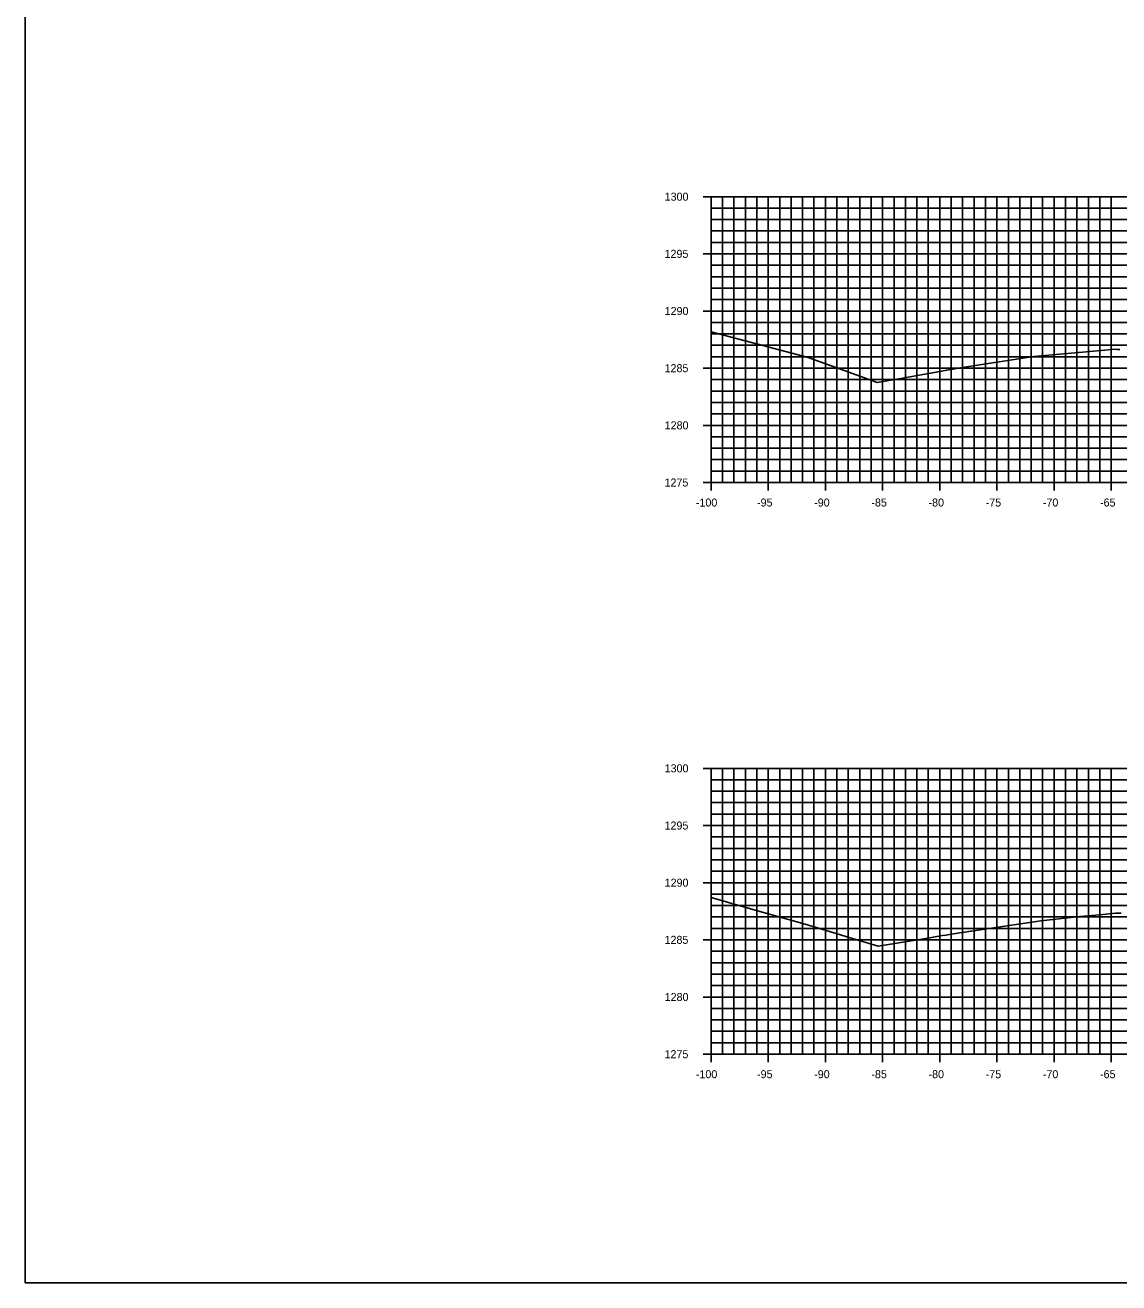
# Model space of a CAD drawing. Extents: x 674939 to 678919, y 750652 to 765176.
# Drawn here: x 678578.5 to 678674.2, y 758512.6 to 758622.6 of the extents above; entities that cross this region are included whole.
import ezdxf

# ---------------------------------------------------------------- set-up
doc = ezdxf.new("R2010")
doc.units = 0
for name, color, linetype in [('Level 10', 7, 'Continuous'), ('Level 20', 7, 'Continuous'), ('Level 4', 7, 'Continuous'), ('Level 8', 7, 'Continuous'), ('Level 9', 7, 'Continuous')]:
    doc.layers.add(name, color=color, linetype=linetype)

msp = doc.modelspace()

# ---------------------------------------------------------------- linework, layer by layer
at = {"layer": 'Level 10'}
for points in [[(678638.53, 758595.74), (678647.01, 758593.48), (678652.26, 758591.6), (678653.05, 758591.3), (678655.13, 758591.66), (678657.22, 758592.02), (678657.9, 758592.14), (678659.15, 758592.38), (678660.71, 758592.63), (678666.75, 758593.58), (678673.28, 758594.14), (678673.9, 758594.2), (678674.04, 758594.19), (678674.29, 758594.18)], [(678638.53, 758546.25), (678640.04, 758545.82), (678642.4, 758545.15), (678646.77, 758543.92), (678649.19, 758543.19), (678650.62, 758542.76), (678653.13, 758542), (678657.31, 758542.68), (678658.77, 758542.92), (678659.09, 758542.97), (678659.21, 758542.99), (678659.55, 758543.05), (678659.92, 758543.1), (678667.37, 758544.22), (678670.78, 758544.58), (678672.54, 758544.74), (678673.89, 758544.88), (678673.97, 758544.87), (678674.1, 758544.87), (678674.4, 758544.89)]]:
    msp.add_lwpolyline(points, dxfattribs=at)
at = {"layer": 'Level 20'}
for p, q in [((678638.53, 758607.55), (678838.53, 758607.55)), ((678638.53, 758582.55), (678638.53, 758607.55)), ((678639.53, 758582.55), (678639.53, 758607.55)), ((678640.53, 758582.55), (678640.53, 758607.55)), ((678641.53, 758582.55), (678641.53, 758607.55)), ((678642.53, 758582.55), (678642.53, 758607.55)), ((678643.53, 758582.55), (678643.53, 758607.55)), ((678644.53, 758582.55), (678644.53, 758607.55)), ((678645.53, 758582.55), (678645.53, 758607.55)), ((678646.53, 758582.55), (678646.53, 758607.55)), ((678647.53, 758582.55), (678647.53, 758607.55)), ((678648.53, 758582.55), (678648.53, 758607.55)), ((678649.53, 758582.55), (678649.53, 758607.55)), ((678650.53, 758582.55), (678650.53, 758607.55)), ((678651.53, 758582.55), (678651.53, 758607.55)), ((678652.53, 758582.55), (678652.53, 758607.55)), ((678653.53, 758582.55), (678653.53, 758607.55)), ((678654.53, 758582.55), (678654.53, 758607.55)), ((678655.53, 758582.55), (678655.53, 758607.55)), ((678656.53, 758582.55), (678656.53, 758607.55)), ((678657.53, 758582.55), (678657.53, 758607.55)), ((678658.53, 758582.55), (678658.53, 758607.55)), ((678659.53, 758582.55), (678659.53, 758607.55)), ((678660.53, 758582.55), (678660.53, 758607.55)), ((678661.53, 758582.55), (678661.53, 758607.55)), ((678662.53, 758582.55), (678662.53, 758607.55)), ((678663.53, 758582.55), (678663.53, 758607.55)), ((678664.53, 758582.55), (678664.53, 758607.55)), ((678665.53, 758582.55), (678665.53, 758607.55)), ((678666.53, 758582.55), (678666.53, 758607.55)), ((678667.53, 758582.55), (678667.53, 758607.55)), ((678668.53, 758582.55), (678668.53, 758607.55)), ((678669.53, 758582.55), (678669.53, 758607.55)), ((678670.53, 758582.55), (678670.53, 758607.55)), ((678671.53, 758582.55), (678671.53, 758607.55)), ((678672.53, 758582.55), (678672.53, 758607.55)), ((678673.53, 758582.55), (678673.53, 758607.55)), ((678638.53, 758606.55), (678838.53, 758606.55)), ((678638.53, 758605.55), (678838.53, 758605.55)), ((678638.53, 758604.55), (678838.53, 758604.55)), ((678638.53, 758603.55), (678838.53, 758603.55)), ((678638.53, 758602.55), (678838.53, 758602.55)), ((678638.53, 758601.55), (678838.53, 758601.55)), ((678638.53, 758600.55), (678838.53, 758600.55)), ((678638.53, 758599.55), (678838.53, 758599.55)), ((678638.53, 758598.55), (678838.53, 758598.55)), ((678638.53, 758597.55), (678838.53, 758597.55)), ((678638.53, 758596.55), (678838.53, 758596.55)), ((678638.53, 758595.55), (678838.53, 758595.55)), ((678638.53, 758594.55), (678838.53, 758594.55)), ((678638.53, 758593.55), (678838.53, 758593.55)), ((678638.53, 758592.55), (678838.53, 758592.55)), ((678638.53, 758591.55), (678838.53, 758591.55)), ((678638.53, 758590.55), (678838.53, 758590.55)), ((678638.53, 758589.55), (678838.53, 758589.55)), ((678638.53, 758588.55), (678838.53, 758588.55)), ((678638.53, 758587.55), (678838.53, 758587.55)), ((678638.53, 758586.55), (678838.53, 758586.55)), ((678638.53, 758585.55), (678838.53, 758585.55)), ((678638.53, 758584.55), (678838.53, 758584.55)), ((678638.53, 758583.55), (678838.53, 758583.55)), ((678638.53, 758582.55), (678838.53, 758582.55)), ((678638.53, 758557.55), (678838.53, 758557.55)), ((678638.53, 758532.55), (678638.53, 758557.55)), ((678639.53, 758532.55), (678639.53, 758557.55)), ((678640.53, 758532.55), (678640.53, 758557.55)), ((678641.53, 758532.55), (678641.53, 758557.55)), ((678642.53, 758532.55), (678642.53, 758557.55)), ((678643.53, 758532.55), (678643.53, 758557.55)), ((678644.53, 758532.55), (678644.53, 758557.55)), ((678645.53, 758532.55), (678645.53, 758557.55)), ((678646.53, 758532.55), (678646.53, 758557.55)), ((678647.53, 758532.55), (678647.53, 758557.55)), ((678648.53, 758532.55), (678648.53, 758557.55)), ((678649.53, 758532.55), (678649.53, 758557.55)), ((678650.53, 758532.55), (678650.53, 758557.55)), ((678651.53, 758532.55), (678651.53, 758557.55)), ((678652.53, 758532.55), (678652.53, 758557.55)), ((678653.53, 758532.55), (678653.53, 758557.55)), ((678654.53, 758532.55), (678654.53, 758557.55)), ((678655.53, 758532.55), (678655.53, 758557.55)), ((678656.53, 758532.55), (678656.53, 758557.55)), ((678657.53, 758532.55), (678657.53, 758557.55)), ((678658.53, 758532.55), (678658.53, 758557.55)), ((678659.53, 758532.55), (678659.53, 758557.55)), ((678660.53, 758532.55), (678660.53, 758557.55)), ((678661.53, 758532.55), (678661.53, 758557.55)), ((678662.53, 758532.55), (678662.53, 758557.55)), ((678663.53, 758532.55), (678663.53, 758557.55)), ((678664.53, 758532.55), (678664.53, 758557.55)), ((678665.53, 758532.55), (678665.53, 758557.55)), ((678666.53, 758532.55), (678666.53, 758557.55)), ((678667.53, 758532.55), (678667.53, 758557.55)), ((678668.53, 758532.55), (678668.53, 758557.55)), ((678669.53, 758532.55), (678669.53, 758557.55)), ((678670.53, 758532.55), (678670.53, 758557.55)), ((678671.53, 758532.55), (678671.53, 758557.55)), ((678672.53, 758532.55), (678672.53, 758557.55)), ((678673.53, 758532.55), (678673.53, 758557.55)), ((678638.53, 758556.55), (678838.53, 758556.55)), ((678638.53, 758555.55), (678838.53, 758555.55)), ((678638.53, 758554.55), (678838.53, 758554.55)), ((678638.53, 758553.55), (678838.53, 758553.55)), ((678638.53, 758552.55), (678838.53, 758552.55)), ((678638.53, 758551.55), (678838.53, 758551.55)), ((678638.53, 758550.55), (678838.53, 758550.55)), ((678638.53, 758549.55), (678838.53, 758549.55)), ((678638.53, 758548.55), (678838.53, 758548.55)), ((678638.53, 758547.55), (678838.53, 758547.55)), ((678638.53, 758546.55), (678838.53, 758546.55)), ((678638.53, 758545.55), (678838.53, 758545.55)), ((678638.53, 758544.55), (678838.53, 758544.55)), ((678638.53, 758543.55), (678838.53, 758543.55)), ((678638.53, 758542.55), (678838.53, 758542.55)), ((678638.53, 758541.55), (678838.53, 758541.55)), ((678638.53, 758540.55), (678838.53, 758540.55)), ((678638.53, 758539.55), (678838.53, 758539.55)), ((678638.53, 758538.55), (678838.53, 758538.55)), ((678638.53, 758537.55), (678838.53, 758537.55)), ((678638.53, 758536.55), (678838.53, 758536.55)), ((678638.53, 758535.55), (678838.53, 758535.55)), ((678638.53, 758534.55), (678838.53, 758534.55)), ((678638.53, 758533.55), (678838.53, 758533.55)), ((678638.53, 758532.55), (678838.53, 758532.55))]:
    msp.add_line(p, q, dxfattribs=at)
at = {"layer": 'Level 4'}
msp.add_lwpolyline([(678578.53, 758512.55), (678918.53, 758512.55), (678918.53, 758732.55), (678578.53, 758732.55)], close=True, dxfattribs=at)
at = {"layer": 'Level 8'}
for p, q in [((678637.83, 758607.55), (678639.23, 758607.55)), ((678638.53, 758582.55), (678638.53, 758607.55)), ((678638.53, 758606.55), (678638.88, 758606.55)), ((678638.53, 758605.55), (678638.88, 758605.55)), ((678638.53, 758604.55), (678638.88, 758604.55)), ((678638.53, 758603.55), (678638.88, 758603.55)), ((678637.83, 758602.55), (678639.23, 758602.55)), ((678638.53, 758601.55), (678638.88, 758601.55)), ((678638.53, 758600.55), (678638.88, 758600.55)), ((678638.53, 758599.55), (678638.88, 758599.55)), ((678638.53, 758598.55), (678638.88, 758598.55)), ((678637.83, 758597.55), (678639.23, 758597.55)), ((678638.53, 758596.55), (678638.88, 758596.55)), ((678638.53, 758595.55), (678638.88, 758595.55)), ((678638.53, 758594.55), (678638.88, 758594.55)), ((678638.53, 758593.55), (678638.88, 758593.55)), ((678637.83, 758592.55), (678639.23, 758592.55)), ((678638.53, 758591.55), (678638.88, 758591.55)), ((678638.53, 758590.55), (678638.88, 758590.55)), ((678638.53, 758589.55), (678638.88, 758589.55)), ((678637.83, 758587.55), (678639.23, 758587.55)), ((678638.53, 758588.55), (678638.88, 758588.55)), ((678638.53, 758586.55), (678638.88, 758586.55)), ((678638.53, 758585.55), (678638.88, 758585.55)), ((678638.53, 758584.55), (678638.88, 758584.55)), ((678638.53, 758583.55), (678638.88, 758583.55)), ((678638.53, 758581.85), (678638.53, 758583.25)), ((678643.53, 758581.85), (678643.53, 758583.25)), ((678648.53, 758581.85), (678648.53, 758583.25)), ((678653.53, 758581.85), (678653.53, 758583.25)), ((678658.53, 758581.85), (678658.53, 758583.25)), ((678663.53, 758581.85), (678663.53, 758583.25)), ((678668.53, 758581.85), (678668.53, 758583.25)), ((678673.53, 758581.85), (678673.53, 758583.25)), ((678637.83, 758582.55), (678639.23, 758582.55)), ((678638.53, 758582.55), (678838.53, 758582.55)), ((678637.83, 758557.55), (678639.23, 758557.55)), ((678638.53, 758532.55), (678638.53, 758557.55)), ((678638.53, 758556.55), (678638.88, 758556.55)), ((678638.53, 758555.55), (678638.88, 758555.55)), ((678638.53, 758554.55), (678638.88, 758554.55)), ((678638.53, 758553.55), (678638.88, 758553.55)), ((678637.83, 758552.55), (678639.23, 758552.55)), ((678638.53, 758551.55), (678638.88, 758551.55)), ((678638.53, 758550.55), (678638.88, 758550.55)), ((678638.53, 758549.55), (678638.88, 758549.55)), ((678638.53, 758548.55), (678638.88, 758548.55)), ((678637.83, 758547.55), (678639.23, 758547.55)), ((678638.53, 758546.55), (678638.88, 758546.55)), ((678638.53, 758545.55), (678638.88, 758545.55)), ((678638.53, 758544.55), (678638.88, 758544.55)), ((678638.53, 758543.55), (678638.88, 758543.55)), ((678637.83, 758542.55), (678639.23, 758542.55)), ((678638.53, 758541.55), (678638.88, 758541.55)), ((678638.53, 758540.55), (678638.88, 758540.55)), ((678638.53, 758539.55), (678638.88, 758539.55)), ((678638.53, 758538.55), (678638.88, 758538.55)), ((678637.83, 758537.55), (678639.23, 758537.55)), ((678638.53, 758536.55), (678638.88, 758536.55)), ((678638.53, 758535.55), (678638.88, 758535.55)), ((678638.53, 758534.55), (678638.88, 758534.55)), ((678637.83, 758532.55), (678639.23, 758532.55)), ((678638.53, 758533.55), (678638.88, 758533.55)), ((678638.53, 758531.85), (678638.53, 758533.25)), ((678638.53, 758532.55), (678838.53, 758532.55)), ((678643.53, 758531.85), (678643.53, 758533.25)), ((678648.53, 758531.85), (678648.53, 758533.25)), ((678653.53, 758531.85), (678653.53, 758533.25)), ((678658.53, 758531.85), (678658.53, 758533.25)), ((678663.53, 758531.85), (678663.53, 758533.25)), ((678668.53, 758531.85), (678668.53, 758533.25)), ((678673.53, 758531.85), (678673.53, 758533.25))]:
    msp.add_line(p, q, dxfattribs=at)

# ---------------------------------------------------------------- texts
at = {"layer": 'Level 9'}
for s, p in [('1300', (678634.47, 758607.2)), ('1295', (678634.46, 758602.2)), ('1290', (678634.47, 758597.2)), ('1285', (678634.46, 758592.2)), ('1280', (678634.47, 758587.2)), ('1275', (678634.46, 758582.2)), ('-100', (678637.2, 758580.45)), ('-95', (678642.55, 758580.45)), ('-90', (678647.55, 758580.45)), ('-85', (678652.55, 758580.45)), ('-80', (678657.55, 758580.45)), ('-75', (678662.55, 758580.45)), ('-70', (678667.55, 758580.45)), ('-65', (678672.55, 758580.45)), ('1300', (678634.47, 758557.2)), ('1295', (678634.46, 758552.2)), ('1290', (678634.47, 758547.2)), ('1285', (678634.46, 758542.2)), ('1280', (678634.47, 758537.2)), ('1275', (678634.46, 758532.2)), ('-100', (678637.2, 758530.45)), ('-95', (678642.55, 758530.45)), ('-90', (678647.55, 758530.45)), ('-85', (678652.55, 758530.45)), ('-80', (678657.55, 758530.45)), ('-75', (678662.55, 758530.45)), ('-70', (678667.55, 758530.45)), ('-65', (678672.55, 758530.45))]:
    msp.add_text(s, height=0.7, dxfattribs=at).set_placement(p)

doc.saveas('drawing.dxf')
